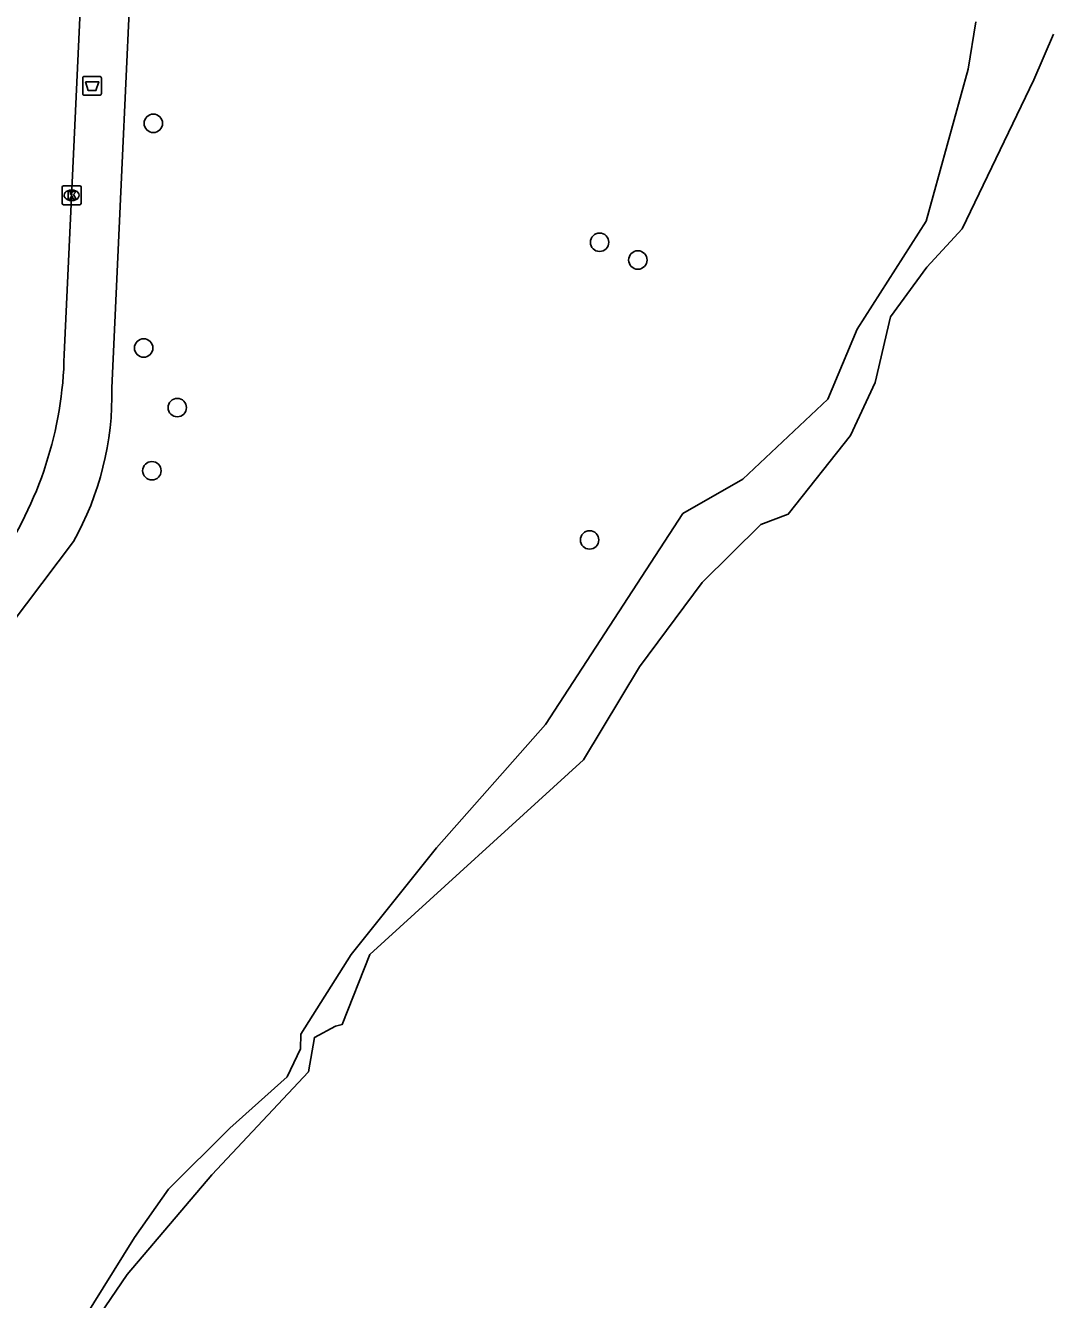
# Model space of a CAD drawing. Extents: x 160203 to 161526, y 379529 to 381797.
# Drawn here: x 161197.8 to 161252.3, y 380805.6 to 380873.2 of the extents above; entities that cross this region are included whole.
import ezdxf

# ---------------------------------------------------------------- set-up
doc = ezdxf.new("R2010")
doc.units = 0
for name, color, linetype in [('IMGEO_Afvalbak', 7, 'Continuous'), ('IMGEO_Boom', 7, 'Continuous'), ('IMGEO_Kolk', 7, 'Continuous'), ('IMGEO_Loofbos', 7, 'Continuous'), ('IMGEO_Rijbaan_lokaal_gesloten', 7, 'Continuous'), ('IMGEO_Voetpad_open', 7, 'Continuous'), ('IMGEO_Waterloop', 7, 'Continuous')]:
    doc.layers.add(name, color=color, linetype=linetype)

msp = doc.modelspace()

# ---------------------------------------------------------------- linework, layer by layer
at = {"layer": 'IMGEO_Afvalbak'}
for p, q in [((161200.791, 380869.606), (161200.791, 380870.406)), ((161200.791, 380870.406), (161200.791, 380869.606)), ((161200.891, 380870.506), (161201.681, 380870.506)), ((161201.681, 380870.506), (161200.891, 380870.506)), ((161201.781, 380870.406), (161201.781, 380869.606)), ((161201.781, 380869.606), (161201.781, 380870.406)), ((161201.681, 380869.506), (161200.891, 380869.506)), ((161200.891, 380869.506), (161201.681, 380869.506))]:
    msp.add_line(p, q, dxfattribs=at)
msp.add_lwpolyline([(161200.934, 380870.22), (161201.638, 380870.22), (161201.489, 380869.75), (161201.083, 380869.75), (161200.934, 380870.22)], dxfattribs=at)
for centre, start, end in [((161200.891, 380870.406), 90, 180), ((161200.891, 380870.406), 90, 180), ((161201.681, 380870.406), 0, 90), ((161201.681, 380870.406), 360, 90), ((161200.891, 380869.606), 180, 270), ((161200.891, 380869.606), 180, 270), ((161201.681, 380869.606), 270, 0), ((161201.681, 380869.606), 270, 0)]:
    msp.add_arc(centre, 0.1, start, end, dxfattribs=at)
at = {"layer": 'IMGEO_Boom'}
for centre in [(161204.534, 380868.015), (161228.202, 380861.705), (161230.232, 380860.763), (161204.021, 380856.095), (161205.803, 380852.932), (161204.455, 380849.581), (161227.671, 380845.912)]:
    msp.add_circle(centre, 0.489, dxfattribs=at)
at = {"layer": 'IMGEO_Kolk'}
for p, q in [((161199.7, 380863.772), (161199.7, 380864.624)), ((161199.775, 380864.698), (161200.627, 380864.698)), ((161200.188, 380864.478), (161200.213, 380864.478)), ((161200.701, 380864.624), (161200.701, 380863.772)), ((161200.627, 380863.698), (161199.775, 380863.698)), ((161200.211, 380863.918), (161200.186, 380863.918))]:
    msp.add_line(p, q, dxfattribs=at)
for points in [[(161199.7, 380863.772), (161199.7, 380864.624)], [(161199.775, 380864.698), (161200.627, 380864.698)], [(161200.021, 380864.398), (161200.144, 380864.398), (161200.144, 380864.247), (161200.274, 380864.398), (161200.438, 380864.398), (161200.292, 380864.247), (161200.445, 380863.998), (161200.293, 380863.998), (161200.208, 380864.162), (161200.144, 380864.095), (161200.144, 380863.998), (161200.021, 380863.998), (161200.021, 380864.398)], [(161200.701, 380864.624), (161200.701, 380863.772)], [(161200.627, 380863.698), (161199.775, 380863.698)]]:
    msp.add_lwpolyline(points, dxfattribs=at)
for centre, start, end in [((161199.777, 380864.622), 91.55205, 178.44795), ((161199.777, 380864.622), 91.55205, 178.44795), ((161200.625, 380864.622), 1.55205, 88.44795), ((161200.625, 380864.622), 1.55205, 88.44795), ((161199.777, 380863.774), 181.55205, 268.44795), ((161199.777, 380863.774), 181.55205, 268.44795), ((161200.625, 380863.774), 271.55205, 358.44795), ((161200.625, 380863.774), 271.55205, 358.44795)]:
    msp.add_arc(centre, 0.0765, start, end, dxfattribs=at)
for centre, major_axis, ratio, start_param, end_param in [((161200.187, 380864.198), (-0.387, 0.002), 0.722429, 4.712389, 7.853982), ((161200.212, 380864.198), (-0.39, 0.002), 0.717154, 1.570796, 4.712389)]:
    msp.add_ellipse(centre, major_axis=major_axis, ratio=ratio, start_param=start_param, end_param=end_param, dxfattribs=at)
at = {"layer": 'IMGEO_Loofbos'}
msp.add_lwpolyline([(161248.159, 380873.405), (161247.754, 380870.885), (161245.518, 380862.831), (161241.858, 380857.09), (161240.31, 380853.379), (161235.793, 380849.131), (161232.625, 380847.31), (161225.327, 380836.115), (161219.544, 380829.583), (161215.02, 380823.916), (161212.351, 380819.692), (161212.335, 380818.912), (161211.633, 380817.423), (161208.597, 380814.693), (161205.338, 380811.47), (161203.542, 380808.894), (161200.794, 380804.499)], dxfattribs=at)
at = {"layer": 'IMGEO_Rijbaan_lokaal_gesloten'}
msp.add_lwpolyline([(161201.703, 380896.433), (161199.805, 380855.742)], dxfattribs=at)
msp.add_arc((161179.775, 380856.07), 20.032, 325.10048, 359.06094, dxfattribs=at)
at = {"layer": 'IMGEO_Voetpad_open'}
for points in [[(161202.334, 380853.985), (161202.886, 380865.916), (161203.665, 380882.773), (161215.14, 380882.797), (161233.676, 380901.905)], [(161185.211, 380825.852), (161200.292, 380845.821)]]:
    msp.add_lwpolyline(points, dxfattribs=at)
msp.add_arc((161186.357, 380853.644), 15.981, 330.69129, 1.22301, dxfattribs=at)
at = {"layer": 'IMGEO_Waterloop'}
msp.add_lwpolyline([(161252.279, 380872.737), (161251.236, 380870.321), (161247.427, 380862.413), (161245.562, 380860.387), (161243.631, 380857.747), (161242.824, 380854.264), (161241.515, 380851.451), (161238.207, 380847.279), (161236.761, 380846.728), (161233.642, 380843.657), (161230.328, 380839.172), (161227.355, 380834.248), (161216.02, 380823.916), (161214.546, 380820.196), (161214.19, 380820.118), (161213.079, 380819.519), (161212.771, 380817.694), (161207.639, 380812.23), (161203.149, 380806.945), (161194.459, 380794.21), (161189.901, 380783.423), (161187.637, 380777.179), (161187.341, 380773.94), (161185.92, 380769.494)], dxfattribs=at)

doc.saveas('drawing.dxf')
